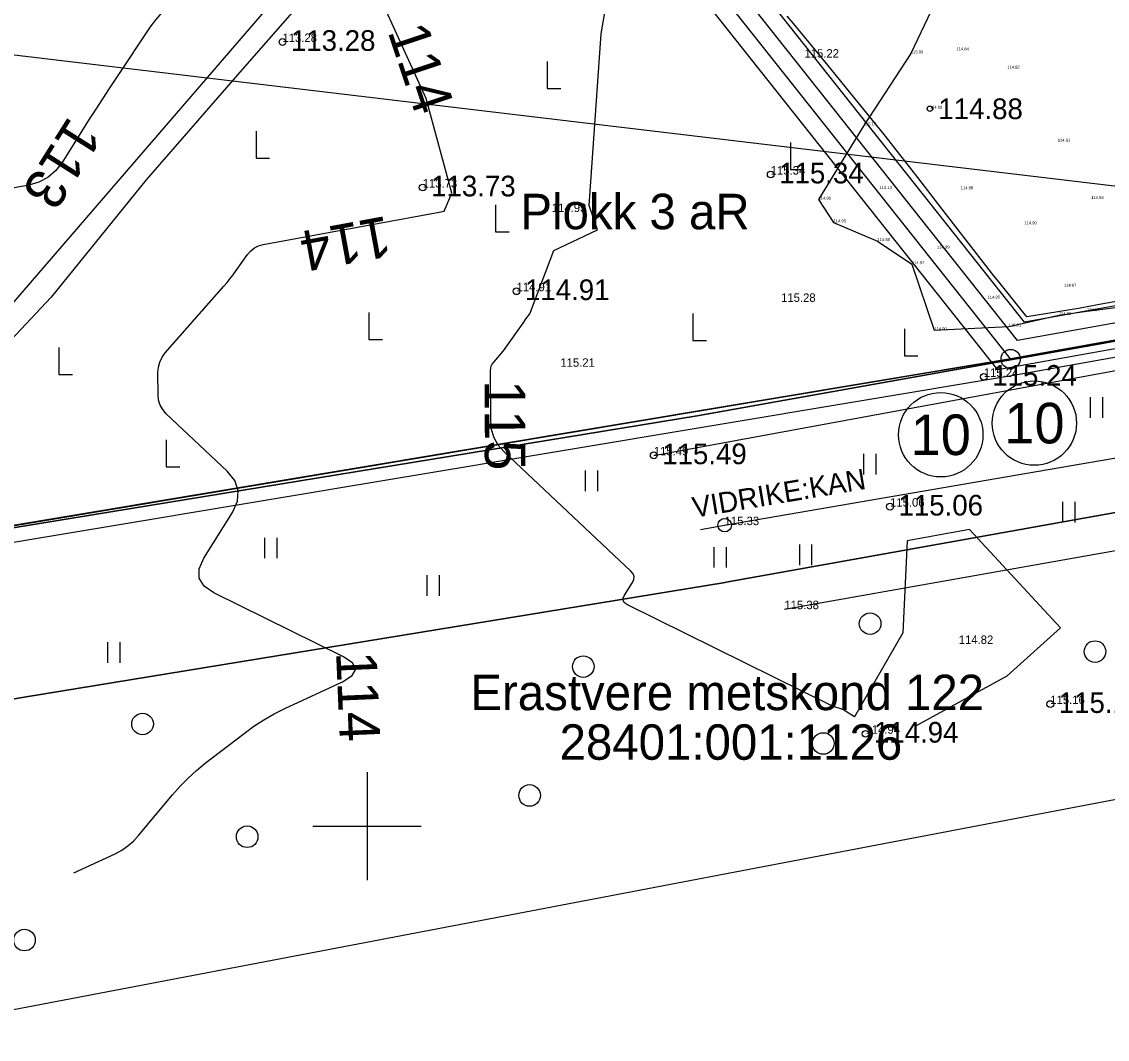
# Model space of a CAD drawing. Extents: x 662249 to 665480, y 6426254 to 6428735.
# Drawn here: x 662759.1 to 662887.7, y 6428174.7 to 6428295.3 of the extents above; entities that cross this region are included whole.
import ezdxf

# ---------------------------------------------------------------- set-up
doc = ezdxf.new("R2010")
doc.units = 0
for name, color, linetype in [('ElektriShuliin__x0020__1__x002d__20__x0020__kV__x0020____x0028__Keskpingeliin__x0029___VOOND', 7, 'Continuous'), ('GEOLPUNKT', 7, 'Continuous'), ('HALJASTUS', 7, 'Continuous'), ('HORISONTAAL', 7, 'Continuous'), ('kataster', 7, 'Continuous'), ('KORGUS-EH2000', 7, 'Continuous'), ('KPOHULIIN', 7, 'Continuous'), ('MAAMUDEL-EH2000', 7, 'Continuous'), ('Maaparandus_1_VOOND', 7, 'Continuous'), ('MOOTPIIR', 7, 'Continuous'), ('PIIR_ME', 7, 'Continuous'), ('PIIR_TM', 7, 'Continuous'), ('PIIRIMLEITUD', 7, 'Continuous'), ('PLOKK', 7, 'Continuous'), ('POST', 7, 'Continuous'), ('RELJEEF', 7, 'Continuous'), ('TEHNO', 7, 'Continuous'), ('TÄIDE', 7, 'Continuous'), ('VORK', 7, 'Continuous')]:
    doc.layers.add(name, color=color, linetype=linetype)

msp = doc.modelspace()

# ---------------------------------------------------------------- linework, layer by layer
at = {"layer": 'ElektriShuliin__x0020__1__x002d__20__x0020__kV__x0020____x0028__Keskpingeliin__x0029___VOOND'}
for points in [[(662334.53, 6428157.48), (662363.05, 6428162.46), (662436, 6428175.46), (662436.01, 6428175.46), (662511.06, 6428188.69), (662592.77, 6428204.58), (662672.91, 6428220.78), (662673.21, 6428220.84), (662756.03, 6428235), (662756.1, 6428235.01), (662839.12, 6428248.6), (662921.78, 6428263.39), (662922.16, 6428263.46), (663019.92, 6428277.04), (663059.26, 6428324.89)], [(663058.79, 6428292.83), (663032.88, 6428261.32), (663031.25, 6428259.74), (663028.99, 6428258.43), (663026.54, 6428257.77), (662925.11, 6428243.67), (662842.57, 6428228.9), (662842.43, 6428228.87), (662759.36, 6428215.28), (662676.72, 6428201.15), (662596.69, 6428184.97), (662596.62, 6428184.95), (662514.79, 6428169.04), (662514.62, 6428169.01), (662439.49, 6428155.76), (662366.54, 6428142.77), (662366.51, 6428142.76), (662334.98, 6428137.25)]]:
    msp.add_lwpolyline(points, dxfattribs=at)
at = {"layer": 'GEOLPUNKT'}
msp.add_lwpolyline([(662354.09, 6428301.67), (662391.8, 6428300.28), (662553.56, 6428299.42), (662698.1, 6428298.58), (662947.94, 6428268.8), (662985.39, 6428264.34)], dxfattribs=at)
at = {"layer": 'HALJASTUS'}
for p, q in [((662821.35, 6428290.6), (662821.35, 6428287.4)), ((662821.35, 6428287.4), (662822.95, 6428287.4)), ((662786.86, 6428282.34), (662786.86, 6428279.14)), ((662850.2, 6428280.99), (662850.2, 6428277.79)), ((662786.86, 6428279.14), (662788.46, 6428279.14)), ((662850.2, 6428277.79), (662851.8, 6428277.79)), ((662815.24, 6428273.62), (662815.24, 6428270.42)), ((662815.24, 6428270.42), (662816.84, 6428270.42)), ((662800.22, 6428260.87), (662800.22, 6428257.67)), ((662838.63, 6428260.76), (662838.63, 6428257.56)), ((662863.68, 6428258.93), (662863.68, 6428255.73)), ((662800.22, 6428257.67), (662801.82, 6428257.67)), ((662838.63, 6428257.56), (662840.23, 6428257.56)), ((662763.49, 6428256.73), (662763.49, 6428253.53)), ((662863.68, 6428255.73), (662865.28, 6428255.73)), ((662763.49, 6428253.53), (662765.09, 6428253.53)), ((662885.68, 6428250.81), (662885.68, 6428248.38)), ((662887.14, 6428250.81), (662887.14, 6428248.38)), ((662776.21, 6428245.75), (662776.21, 6428242.55)), ((662858.84, 6428244.1), (662858.84, 6428241.66)), ((662860.3, 6428244.1), (662860.3, 6428241.66)), ((662776.21, 6428242.55), (662777.81, 6428242.55)), ((662825.85, 6428242.13), (662825.85, 6428239.69)), ((662827.3, 6428242.13), (662827.3, 6428239.69)), ((662882.4, 6428238.43), (662882.4, 6428235.99)), ((662883.86, 6428238.43), (662883.86, 6428235.99)), ((662787.85, 6428234.17), (662787.85, 6428231.74)), ((662789.3, 6428234.17), (662789.3, 6428231.74)), ((662841.11, 6428233.06), (662841.11, 6428230.62)), ((662842.57, 6428233.06), (662842.57, 6428230.62)), ((662851.24, 6428233.36), (662851.24, 6428230.92)), ((662852.69, 6428233.36), (662852.69, 6428230.92)), ((662807.09, 6428229.72), (662807.09, 6428227.28)), ((662808.54, 6428229.72), (662808.54, 6428227.28)), ((662769.24, 6428221.77), (662769.24, 6428219.33)), ((662770.7, 6428221.77), (662770.7, 6428219.33))]:
    msp.add_line(p, q, dxfattribs=at)
for points in [[(662833.98, 6428243.93), (662914.68, 6428258.77), (662999.35, 6428272.35)], [(662849.46, 6428225.7), (662921.26, 6428238.44), (662993.43, 6428251.46)]]:
    msp.add_lwpolyline(points, dxfattribs=at)
for centre in [(662859.62, 6428223.98), (662886.27, 6428220.67), (662825.63, 6428218.89), (662773.4, 6428212.09), (662854.06, 6428209.78), (662819.27, 6428203.62), (662785.8, 6428198.73), (662759.41, 6428186.48)]:
    msp.add_circle(centre, 1.28, dxfattribs=at)
at = {"layer": 'HORISONTAAL'}
for points in [[(662808.95, 6428272.83), (662809.14, 6428272.86), (662810.04, 6428275.02), (662807.02, 6428286.24), (662802.12, 6428296.97), (662802.52, 6428299.62), (662806.57, 6428303.06), (662809.33, 6428302.17), (662821.61, 6428304.86), (662827.08, 6428311.24), (662831.68, 6428314.35), (662843.42, 6428321.29), (662843.5, 6428323.59), (662840.99, 6428333.34), (662853.56, 6428339.56), (662859.28, 6428345.31), (662860.5, 6428352.68), (662864.37, 6428359.69), (662868.4, 6428370.16), (662874.43, 6428367.31), (662876.86, 6428365.74)], [(662819.28, 6428260.7), (662822.15, 6428268.19), (662827.33, 6428270.64), (662826.33, 6428273.53), (662827.74, 6428293.87), (662828.27, 6428296.91), (662828.51, 6428296.96), (662828.57, 6428297.02), (662829.31, 6428297.53), (662844.99, 6428300.68), (662852.51, 6428301.48), (662864.57, 6428307.03), (662873.03, 6428322.71), (662874.72, 6428327.28), (662876.01, 6428331.01), (662878.69, 6428340.96)], [(662787.33, 6428302.72), (662784, 6428301.88), (662783.43, 6428301.71), (662782.89, 6428301.49), (662782.36, 6428301.22), (662781.86, 6428300.91), (662777.37, 6428297.81), (662776.5, 6428297.14), (662775.7, 6428296.41), (662774.97, 6428295.59), (662774.32, 6428294.71), (662770.23, 6428288.6), (662769.44, 6428287.4), (662768.65, 6428286.19), (662767.86, 6428284.97), (662767.09, 6428283.76), (662763.86, 6428278.63), (662763.09, 6428277.64), (662762.18, 6428276.86), (662761.12, 6428276.31), (662759.92, 6428275.96), (662752.59, 6428274.62)], [(662765.25, 6428194.43), (662770.14, 6428196.72), (662770.93, 6428197.14), (662771.65, 6428197.64), (662772.32, 6428198.22), (662772.93, 6428198.87), (662776.97, 6428203.71), (662777.86, 6428204.72), (662778.81, 6428205.67), (662779.8, 6428206.58), (662780.84, 6428207.43), (662785.43, 6428210.98), (662786.58, 6428211.82), (662787.76, 6428212.58), (662788.98, 6428213.28), (662790.25, 6428213.91), (662797.09, 6428217.09), (662798.26, 6428217.83), (662798.66, 6428218.57), (662798.28, 6428219.32), (662797.12, 6428220.09), (662781.86, 6428227.62), (662780.71, 6428228.41), (662780.13, 6428229.36), (662780.12, 6428230.47), (662780.68, 6428231.75), (662784.07, 6428237.17), (662784.66, 6428238.49), (662784.75, 6428239.75), (662784.34, 6428240.94), (662783.43, 6428242.07), (662776.21, 6428248.87), (662775.79, 6428249.35), (662775.48, 6428249.88), (662775.3, 6428250.46), (662775.24, 6428251.1), (662775.23, 6428253.75), (662775.28, 6428254.39), (662775.44, 6428254.99), (662775.72, 6428255.55), (662776.1, 6428256.07), (662783.03, 6428263.97), (662783.42, 6428264.42), (662783.79, 6428264.88), (662784.15, 6428265.34), (662784.49, 6428265.82), (662785.85, 6428267.74), (662786.23, 6428268.18), (662786.66, 6428268.52), (662787.15, 6428268.77), (662787.7, 6428268.92), (662808.57, 6428272.76), (662808.95, 6428272.83)], [(662857.76, 6428212.94), (662856.4, 6428213.81), (662855.18, 6428214.21), (662830.85, 6428226.23), (662830.53, 6428226.45), (662830.37, 6428226.71), (662830.37, 6428227.02), (662830.52, 6428227.37), (662831.45, 6428228.86), (662831.62, 6428229.22), (662831.64, 6428229.57), (662831.53, 6428229.9), (662831.28, 6428230.21), (662816.25, 6428244.36), (662815.55, 6428245.15), (662815.06, 6428246.02), (662814.76, 6428246.98), (662814.66, 6428248.02), (662814.64, 6428253.97), (662814.66, 6428254.25), (662814.73, 6428254.5), (662814.84, 6428254.74), (662815.01, 6428254.96), (662815.75, 6428255.81), (662815.94, 6428256.03), (662816.11, 6428256.25), (662816.28, 6428256.47), (662816.45, 6428256.7), (662818.49, 6428259.58), (662818.87, 6428260.15), (662819.28, 6428260.7)], [(662865.04, 6428211.89), (662875.87, 6428217.81), (662882.18, 6428223.49), (662871.39, 6428235.15), (662864.02, 6428233.78), (662863.48, 6428222.91), (662857.76, 6428212.94)]]:
    msp.add_lwpolyline(points, dxfattribs=at)
at = {"layer": 'kataster'}
msp.add_lwpolyline([(662391.23, 6428299.93), (662608.71, 6428359.38), (662618.16, 6428423.35), (662629.14, 6428493.48), (662661.22, 6428493.51), (662706.83, 6428541.46), (662795.71, 6428534.49), (662823.75, 6428528.71), (662852.16, 6428518.05), (662998.5, 6428443.86), (662984.06, 6428410.76), (663021.4, 6428410.92), (662971.37, 6428270.38), (662921.77, 6428263.47), (662876.27, 6428255.36), (662725.9, 6428230.21), (662721.7, 6428229.48), (662716.89, 6428228.65), (662672.87, 6428221.02), (662593.61, 6428205.21), (662588.99, 6428204.27), (662585.3, 6428203.52), (662511.03, 6428188.8)], dxfattribs=at)
msp.add_lwpolyline([(662618.06, 6428096.1), (662721.7, 6428229.48), (662725.9, 6428230.21), (662876.27, 6428255.36), (662921.77, 6428263.47), (662971.37, 6428270.38), (662959.35, 6428237.52), (662931.24, 6428230.84), (662828.86, 6428061.56), (662756.55, 6428009.23), (662644.16, 6427992.31)], close=True, dxfattribs=at)
at = {"layer": 'KORGUS-EH2000'}
for centre, radius in [((662789.98, 6428292.92), 0.4), ((662866.7, 6428285.01), 0.32), ((662847.84, 6428277.21), 0.4), ((662806.6, 6428275.67), 0.4), ((662817.72, 6428263.38), 0.4), ((662873.09, 6428253.23), 0.4), ((662833.98, 6428243.93), 0.4), ((662861.98, 6428237.85), 0.4), ((662880.97, 6428214.45), 0.4), ((662859.07, 6428210.93), 0.4)]:
    msp.add_circle(centre, radius, dxfattribs=at)
at = {"layer": 'KPOHULIIN'}
msp.add_lwpolyline([(662839.52, 6428235.15), (662842.38, 6428235.66), (662922.98, 6428249.53), (662996.59, 6428261.56)], dxfattribs=at)
at = {"layer": 'Maaparandus_1_VOOND'}
msp.add_lwpolyline([(662549.59, 6428138.44), (662580.7, 6428195), (662786.09, 6428375.23), (662815.22, 6428328.39), (662671.51, 6428161.7)], dxfattribs=at)
at = {"layer": 'MOOTPIIR'}
msp.add_lwpolyline([(662323.64, 6428653.68), (662820.99, 6428624.05), (663000, 6428592), (663088.34, 6428517.37), (663059.39, 6428333.69), (663057.95, 6428235.42), (662335.85, 6428097.66)], close=True, dxfattribs=at)
at = {"layer": 'PIIR_ME'}
for points in [[(662706.77, 6428541.46), (662795.71, 6428534.49), (662823.75, 6428528.71), (662852.16, 6428518.05), (662987.32, 6428449.53), (662974.57, 6428415.03), (662981.01, 6428352.07), (662955.63, 6428268.2), (662921.76, 6428263.49), (662876.27, 6428255.35), (662816.01, 6428331.34), (662786.08, 6428375.63), (662782.84, 6428372.78), (662591.85, 6428204.81), (662511.04, 6428188.79), (662401.66, 6428169.5), (662375.81, 6428299.6), (662391.2, 6428299.93), (662608.67, 6428359.34), (662618.39, 6428422.96), (662629.18, 6428493.54), (662661.3, 6428493.57)], [(662707.56, 6428539.39), (662795.43, 6428532.51), (662823.19, 6428526.78), (662851.35, 6428516.22), (662984.83, 6428448.55), (662972.53, 6428415.29), (662978.98, 6428352.27), (662954.09, 6428270), (662921.45, 6428265.47), (662877.09, 6428257.53), (662817.62, 6428332.52), (662786.46, 6428378.63), (662781.52, 6428374.28), (662590.93, 6428206.67), (662510.67, 6428190.76), (662403.24, 6428171.81), (662378.24, 6428297.65), (662391.49, 6428297.94), (662610.45, 6428357.75), (662620.37, 6428422.66), (662630.9, 6428491.54), (662662.16, 6428491.57)]]:
    msp.add_lwpolyline(points, close=True, dxfattribs=at)
msp.add_circle((662879.08, 6428247.75), 5, dxfattribs=at)
at = {"layer": 'PIIR_TM'}
for points in [[(662705.98, 6428543.53), (662795.99, 6428536.47), (662824.31, 6428530.64), (662852.97, 6428519.88), (663001.09, 6428444.79), (662984.88, 6428407.63), (663023.78, 6428407.94), (662974.61, 6428268.82), (662922.07, 6428261.51), (662876.61, 6428253.38), (662732.09, 6428229.24), (662673.23, 6428219.06), (662592.24, 6428202.85), (662511.41, 6428186.82), (662402, 6428167.53), (662390.21, 6428165.55), (662363.23, 6428301.33), (662390.91, 6428301.92), (662606.89, 6428360.93), (662616.41, 6428423.26), (662627.46, 6428495.54), (662660.44, 6428495.57)], [(662706.77, 6428541.46), (662795.71, 6428534.49), (662823.75, 6428528.71), (662852.16, 6428518.05), (662998.5, 6428443.86), (662981.81, 6428405.6), (663020.94, 6428405.92), (662973.13, 6428270.63), (662921.76, 6428263.49), (662876.27, 6428255.35), (662731.76, 6428231.22), (662672.86, 6428221.03), (662591.85, 6428204.81), (662511.04, 6428188.79), (662401.66, 6428169.5), (662391.79, 6428167.84), (662365.66, 6428299.38), (662391.2, 6428299.93), (662608.67, 6428359.34), (662618.39, 6428422.96), (662629.18, 6428493.54), (662661.3, 6428493.57)]]:
    msp.add_lwpolyline(points, close=True, dxfattribs=at)
msp.add_circle((662867.99, 6428246.37), 5, dxfattribs=at)
at = {"layer": 'PIIRIMLEITUD'}
msp.add_circle((662876.27, 6428255.35), 1.14, dxfattribs=at)
at = {"layer": 'PLOKK'}
msp.add_lwpolyline([(662708.36, 6428537.32), (662795.15, 6428530.52), (662822.64, 6428524.86), (662850.55, 6428514.38), (662982.33, 6428447.57), (662970.5, 6428415.55), (662976.95, 6428352.46), (662952.54, 6428271.81), (662921.13, 6428267.44), (662877.92, 6428259.71), (662819.24, 6428333.71), (662786.85, 6428381.63), (662780.2, 6428375.78), (662590.02, 6428208.52), (662510.3, 6428192.72), (662404.82, 6428174.12), (662380.66, 6428295.7), (662391.78, 6428295.94), (662612.23, 6428356.17), (662622.34, 6428422.36), (662632.62, 6428489.54), (662663.02, 6428489.57)], close=True, dxfattribs=at)
for points in [[(662814.98, 6428332.86), (662814.23, 6428330.38), (662810.09, 6428321.94), (662805.12, 6428313.17), (662799.83, 6428306.38), (662784.93, 6428289.34), (662773.84, 6428276.59), (662762.59, 6428262.69), (662751.83, 6428251.27), (662690.93, 6428176.96), (662678.73, 6428163.07)], [(662874.74, 6428254.06), (662814.4, 6428330.16), (662814.23, 6428330.4)], [(662957.49, 6428267.45), (662921.92, 6428262.5), (662874.74, 6428254.06)]]:
    msp.add_lwpolyline(points, dxfattribs=at)
at = {"layer": 'POST'}
msp.add_circle((662842.38, 6428235.66), 0.8, dxfattribs=at)
at = {"layer": 'RELJEEF'}
msp.add_lwpolyline([(662869.93, 6428303.14), (662864.44, 6428291.56), (662858.86, 6428283.04), (662853.5, 6428274.24), (662855.28, 6428271.54), (662860.48, 6428269.33), (662864.56, 6428266.59), (662867.22, 6428258.76), (662876.04, 6428259.2), (662881.98, 6428260.55), (662885.31, 6428261.02), (662895.23, 6428262.27)], dxfattribs=at)
msp.add_lwpolyline([(662869.93, 6428303.14), (662864.44, 6428291.56), (662858.86, 6428283.04), (662853.5, 6428274.24), (662855.28, 6428271.54), (662860.48, 6428269.33), (662864.56, 6428266.59), (662867.22, 6428258.76), (662876.04, 6428259.2), (662881.98, 6428260.55), (662885.31, 6428261.02), (662895.23, 6428262.27)], dxfattribs=at)
at = {"layer": 'TEHNO'}
msp.add_lwpolyline([(662896.83, 6428263.6), (662886.99, 6428261.83), (662884.33, 6428261.35), (662878.19, 6428260.33), (662874.7, 6428264.71), (662874.28, 6428265.22), (662868.57, 6428272.61), (662865.28, 6428276.87), (662862.44, 6428280.51), (662861.46, 6428281.75), (662856.16, 6428288.29), (662854.47, 6428290.37), (662850.55, 6428295.11), (662849.79, 6428296)], dxfattribs=at)
at = {"layer": 'TÄIDE'}
for points in [[(663059.26, 6428324.89), (663019.92, 6428277.04), (662922.16, 6428263.46), (662921.78, 6428263.39), (662839.12, 6428248.6), (662756.1, 6428235.01), (662756.03, 6428235), (662673.21, 6428220.84), (662672.91, 6428220.78), (662592.77, 6428204.58), (662511.06, 6428188.69), (662436.01, 6428175.46), (662436, 6428175.46), (662363.05, 6428162.46), (662334.53, 6428157.48)], [(662334.98, 6428137.25), (662366.51, 6428142.76), (662366.54, 6428142.77), (662439.49, 6428155.76), (662514.62, 6428169.01), (662514.79, 6428169.04), (662596.62, 6428184.95), (662596.69, 6428184.97), (662676.72, 6428201.15), (662759.36, 6428215.28), (662842.43, 6428228.87), (662842.57, 6428228.9), (662925.11, 6428243.67), (663026.54, 6428257.77), (663028.99, 6428258.43), (663031.25, 6428259.74), (663032.88, 6428261.32), (663058.79, 6428292.83)]]:
    msp.add_lwpolyline(points, dxfattribs=at)
at = {"layer": 'VORK'}
for p, q in [((662800, 6428206.4), (662800, 6428193.6)), ((662793.6, 6428200), (662806.4, 6428200))]:
    msp.add_line(p, q, dxfattribs=at)

# ---------------------------------------------------------------- texts
at = {"layer": 'HORISONTAAL'}
for s, rotation, p in [('114', 288.4712, (662802.42, 6428294.17)), ('113', 237.7594, (662764.72, 6428284.28)), ('114', 190.4105, (662802.31, 6428272.32)), ('115', 270.2083, (662813.94, 6428252.85)), ('114', 272.4523, (662796.33, 6428220.6))]:
    msp.add_text(s, height=4.8, rotation=rotation, dxfattribs=at).set_placement(p)
at = {"layer": 'kataster'}
for s, p in [('Erastvere metskond 122', (662812.25, 6428213.73)), ('28401:001:1126', (662822.82, 6428207.85))]:
    msp.add_text(s, height=4.2, dxfattribs=at).set_placement(p)
at = {"layer": 'KORGUS-EH2000'}
for s, p in [('113.28', (662790.98, 6428291.87)), ('114.88', (662867.7, 6428283.78)), ('115.34', (662848.84, 6428276.16)), ('113.73', (662807.6, 6428274.62)), ('114.91', (662818.72, 6428262.33)), ('115.24', (662874.09, 6428252.18)), ('115.49', (662834.98, 6428242.88)), ('115.06', (662862.98, 6428236.8)), ('115.16', (662881.97, 6428213.4)), ('114.94', (662860.07, 6428209.88))]:
    msp.add_text(s, height=2.45, dxfattribs=at).set_placement(p)
at = {"layer": 'KPOHULIIN'}
msp.add_text('VIDRIKE:KAN', height=2.45, rotation=9.5439, dxfattribs=at).set_placement((662838.78, 6428236.52))
at = {"layer": 'MAAMUDEL-EH2000'}
for s, height, p in [('113.28', 1, (662789.98, 6428292.92)), ('115.22', 1, (662851.84, 6428291.07)), ('115.09', 0.35, (662864.44, 6428291.56)), ('114.84', 0.35, (662869.83, 6428291.92)), ('114.82', 0.35, (662875.87, 6428289.77)), ('114.88', 0.35, (662866.7, 6428285.01)), ('115.17', 0.35, (662858.86, 6428283.04)), ('114.91', 0.35, (662881.86, 6428281.12)), ('115.34', 1, (662847.84, 6428277.21)), ('113.73', 1, (662806.6, 6428275.67)), ('115.13', 0.35, (662860.73, 6428275.48)), ('114.96', 0.35, (662870.35, 6428275.46)), ('114.93', 1, (662821.9, 6428272.77)), ('114.89', 0.35, (662853.5, 6428274.24)), ('114.58', 0.35, (662885.81, 6428274.31)), ('114.95', 0.35, (662855.28, 6428271.54)), ('114.90', 0.35, (662877.89, 6428271.31)), ('114.98', 0.35, (662860.48, 6428269.33)), ('114.99', 0.35, (662867.55, 6428268.44)), ('114.97', 0.35, (662864.56, 6428266.59)), ('114.91', 1, (662817.72, 6428263.38)), ('114.87', 0.35, (662882.58, 6428263.91)), ('115.28', 1, (662849.07, 6428262.12)), ('114.95', 0.35, (662873.53, 6428262.51)), ('114.92', 0.35, (662881.98, 6428260.55)), ('114.87', 0.35, (662885.31, 6428261.02)), ('115.01', 0.35, (662876.04, 6428259.2)), ('114.90', 0.35, (662867.22, 6428258.76)), ('115.21', 1, (662822.91, 6428254.43)), ('115.24', 1, (662873.09, 6428253.23)), ('115.49', 1, (662833.98, 6428243.93)), ('115.06', 1, (662861.98, 6428237.85)), ('115.33', 1, (662842.38, 6428235.66)), ('115.38', 1, (662849.46, 6428225.7)), ('114.82', 1, (662870.12, 6428221.58)), ('115.16', 1, (662880.97, 6428214.45)), ('114.94', 1, (662859.07, 6428210.93))]:
    msp.add_text(s, height=height, dxfattribs=at).set_placement(p)
at = {"layer": 'PIIR_ME'}
msp.add_text('10', height=4.8, dxfattribs=at).set_placement((662875.52, 6428245.35))
at = {"layer": 'PIIR_TM'}
msp.add_text('10', height=4.8, dxfattribs=at).set_placement((662864.42, 6428243.97))
at = {"layer": 'PLOKK'}
msp.add_text('Plokk 3 aR', height=4.2, dxfattribs=at).set_placement((662818.18, 6428270.73))

doc.saveas('drawing.dxf')
